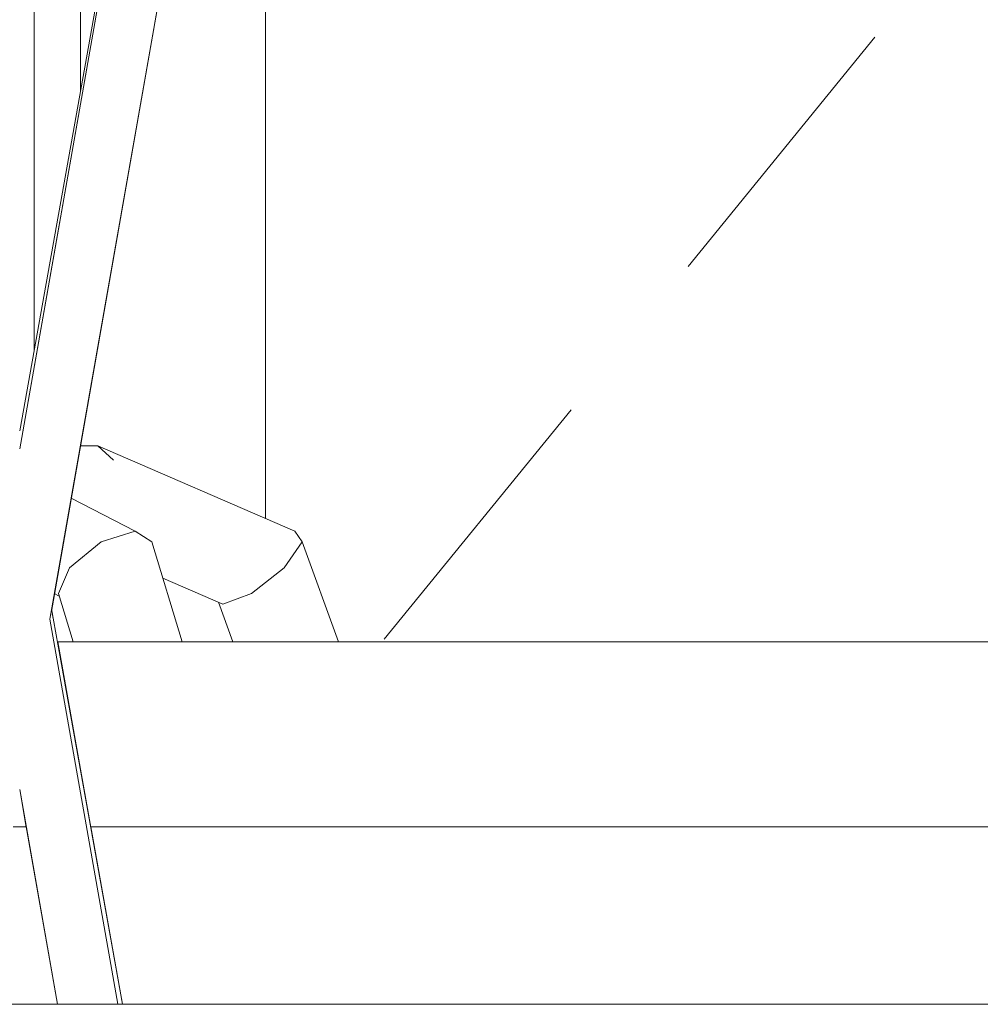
# Model space of a CAD drawing. Header units: millimetres. Extents: x -30280 to 309309, y -17460 to 4378.
# Tile 534 of 656: x 150929 to 151189, y -14920 to -14654. Entities that reach past the tile are written whole.
import ezdxf

# ---------------------------------------------------------------- set-up
doc = ezdxf.new("R2010")
doc.units = ezdxf.units.MM
doc.header["$MEASUREMENT"] = 0
doc.linetypes.add('Wipeout_Contour', pattern=[1000, 0, -1000])
doc.layers.add('P1_PLANTA PRIMERA_4_12_FAÇ_Façana', color=7, linetype='Continuous')
doc.layers.add('P1_PLANTA PRIMERA_4_Nuevo_09_EI_Mobiliari general', color=7, linetype='Continuous')
for name, color, linetype, lineweight in [('P1_PLANTA PRIMERA_4_12_FAÇ_Façana_Pluma_Nº__1', 7, 'Continuous', 5), ('P1_PLANTA PRIMERA_4_12_FAÇ_Façana_Pluma_Nº__47', 7, 'Continuous', 20), ('P1_PLANTA PRIMERA_4_Nuevo_09_EI_Mobiliari general_Pluma_Nº__1', 7, 'Continuous', 5), ('P1_PLANTA PRIMERA_4_Nuevo_14_PAV_Soft Light Grey 0554_Pluma_Nº__29', 7, 'Continuous', 20)]:
    doc.layers.add(name, color=color, linetype=linetype, lineweight=lineweight)
doc.layers.add('P1_PLANTA PRIMERA_4_12_FAÇ_Façana_Pluma_Nº__3', color=7, linetype='Continuous', lineweight=5, true_color=0xa4a4a4)
doc.layers.add('P1_PLANTA PRIMERA_4_Nuevo_08_E_Envans secs_Pluma_Nº__3', color=7, linetype='Continuous', lineweight=5, true_color=0xa4a4a4)

msp = doc.modelspace()

# ---------------------------------------------------------------- wipeouts: each hides what was drawn before it
at = {"color": 254, "linetype": 'Wipeout_Contour', "lineweight": 0, "ltscale": 4556497.205425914}
msp.add_wipeout([(151882.62, -14022.05), (150782.62, -14022.05), (150782.62, -14023.89), (150890.29, -14023.89), (150903.86, -14450), (150903.93, -14505.56), (150882.33, -14505.56), (150886.26, -14527.86), (150886.9, -14530.19), (150928.93, -14764.93), (150970.96, -14530.19), (150971.59, -14527.86), (150975.53, -14505.56), (150953.93, -14505.56), (150953.93, -14450), (150967.57, -14023.89), (151390.29, -14023.89), (151403.86, -14450), (151403.93, -14505.56), (151382.33, -14505.56), (151386.26, -14527.86), (151386.9, -14530.19), (151428.93, -14764.93), (151470.96, -14530.19), (151471.59, -14527.86), (151475.53, -14505.56), (151453.93, -14505.56), (151453.93, -14450), (151467.57, -14023.89), (151882.62, -14023.89)], dxfattribs=at).dxf.layer = 'P1_PLANTA PRIMERA_4_12_FAÇ_Façana'
at = {"color": 254, "linetype": 'Wipeout_Contour', "lineweight": 0, "ltscale": 606648.953236}
msp.add_wipeout([(150918.69, -14920.05), (150939.17, -14920.05), (150930.71, -14872.05), (150927.15, -14872.05)], dxfattribs=at).dxf.layer = 'P1_PLANTA PRIMERA_4_12_FAÇ_Façana'
at = {"color": 254, "linetype": 'Wipeout_Contour', "lineweight": 0, "ltscale": 607644.132822}
msp.add_wipeout([(151409.75, -14872.05), (150948.11, -14872.05), (150956.7, -14920.05), (151401.16, -14920.05)], dxfattribs=at).dxf.layer = 'P1_PLANTA PRIMERA_4_12_FAÇ_Façana'

# ---------------------------------------------------------------- next in the draw order: wipeouts: each hides what was drawn before it
at = {"color": 254, "linetype": 'Wipeout_Contour', "lineweight": 0, "ltscale": 607624.945926}
msp.add_wipeout([(151418.7, -14822.05), (150939.16, -14822.05), (150948.11, -14872.05), (151409.75, -14872.05)], dxfattribs=at).dxf.layer = 'P1_PLANTA PRIMERA_4_12_FAÇ_Façana'
at = {"color": 254, "linetype": 'Wipeout_Contour', "lineweight": 0, "ltscale": 454978.70343}
msp.add_wipeout([(150927.15, -14872.05), (150930.71, -14872.05), (150928.93, -14861.97)], dxfattribs=at).dxf.layer = 'P1_PLANTA PRIMERA_4_12_FAÇ_Façana'
at = {"color": 254, "linetype": 'Wipeout_Contour', "lineweight": 0, "ltscale": 454819.665147}
msp.add_wipeout([(150886.78, -14530.46), (150928.93, -14765.86), (150886.9, -14530.19)], dxfattribs=at).dxf.layer = 'P1_PLANTA PRIMERA_4_Nuevo_09_EI_Mobiliari general'

# ---------------------------------------------------------------- next in the draw order: wipeouts: each hides what was drawn before it
at = {"color": 254, "linetype": 'Wipeout_Contour', "lineweight": 0, "ltscale": 3493235.547410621}
msp.add_wipeout([(150937.55, -14813.08), (150939.16, -14822.05), (151418.7, -14822.05), (151420.31, -14813.08), (151370.49, -14530.51), (151369.17, -14527.56), (151367.51, -14525.23), (151365.39, -14523.15), (151362.94, -14521.46), (151360.22, -14520.22), (151357.33, -14519.47), (151354.35, -14519.22), (151185.44, -14519.66), (151178.93, -14519.68), (151172.42, -14519.7), (151003.5, -14519.2), (151000.52, -14519.47), (150997.63, -14520.22), (150994.92, -14521.46), (150992.47, -14523.15), (150990.35, -14525.23), (150988.69, -14527.56), (150987.48, -14530.11)], dxfattribs=at).dxf.layer = 'P1_PLANTA PRIMERA_4_12_FAÇ_Façana'
at = {"color": 254, "linetype": 'Wipeout_Contour', "lineweight": 0, "ltscale": 454918.87426}
msp.add_wipeout([(150928.93, -14768.14), (150909.4, -14659.08), (150928.93, -14769.82)], dxfattribs=at).dxf.layer = 'P1_PLANTA PRIMERA_4_Nuevo_09_EI_Mobiliari general'

# ---------------------------------------------------------------- next in the draw order: linework, layer by layer
at = {"layer": 'P1_PLANTA PRIMERA_4_Nuevo_08_E_Envans secs_Pluma_Nº__3', "color": 253, "linetype": 'Continuous', "lineweight": 5, "true_color": 0xa4a4a4}
for p, q in [((150995.38, -14788.69), (150995.38, -14521.25)), ((151109.6, -14720.48), (151160.13, -14658.45)), ((151027.49, -14821.26), (151078.02, -14759.24))]:
    msp.add_line(p, q, dxfattribs=at)
at = {"layer": 'P1_PLANTA PRIMERA_4_Nuevo_09_EI_Mobiliari general_Pluma_Nº__1', "color": 7, "linetype": 'Continuous', "lineweight": 5}
for p, q in [((151005.31, -14795), (151003.27, -14792.11)), ((151000.46, -14801.97), (151005.31, -14795)), ((151015.09, -14822.05), (151005.31, -14795))]:
    msp.add_line(p, q, dxfattribs=at)

# ---------------------------------------------------------------- next in the draw order: wipeouts: each hides what was drawn before it
at = {"color": 254, "linetype": 'Wipeout_Contour', "lineweight": 0, "ltscale": 606443.381446}
msp.add_wipeout([(150873.71, -14494.73), (150872.34, -14494.97), (150928.93, -14815.9), (150928.93, -14807.9)], dxfattribs=at).dxf.layer = 'P1_PLANTA PRIMERA_4_Nuevo_09_EI_Mobiliari general'
at = {"color": 254, "linetype": 'Wipeout_Contour', "lineweight": 0, "ltscale": 455017.315677}
msp.add_wipeout([(150937.47, -14813.55), (150937.26, -14814.69), (150956.13, -14920.05)], dxfattribs=at).dxf.layer = 'P1_PLANTA PRIMERA_4_Nuevo_09_EI_Mobiliari general'

# ---------------------------------------------------------------- next in the draw order: wipeouts: each hides what was drawn before it
at = {"color": 254, "linetype": 'Wipeout_Contour', "lineweight": 0, "ltscale": 606699.974155}
msp.add_wipeout([(150937.26, -14814.69), (150937.05, -14815.9), (150950.74, -14893.52), (150955.49, -14920.05)], dxfattribs=at).dxf.layer = 'P1_PLANTA PRIMERA_4_Nuevo_09_EI_Mobiliari general'

# ---------------------------------------------------------------- next in the draw order: wipeouts: each hides what was drawn before it
at = {"color": 254, "linetype": 'Wipeout_Contour', "lineweight": 0, "ltscale": 606677.320894}
msp.add_wipeout([(150928.93, -14815.9), (150947.29, -14920.05), (150948.71, -14920.05), (150930.34, -14815.9)], dxfattribs=at).dxf.layer = 'P1_PLANTA PRIMERA_4_Nuevo_09_EI_Mobiliari general'

# ---------------------------------------------------------------- next in the draw order: wipeouts: each hides what was drawn before it
at = {"color": 254, "linetype": 'Wipeout_Contour', "lineweight": 0, "ltscale": 606440.10866}
msp.add_wipeout([(150872.34, -14494.97), (150870.97, -14495.22), (150927.52, -14815.9), (150928.93, -14815.9)], dxfattribs=at).dxf.layer = 'P1_PLANTA PRIMERA_4_Nuevo_09_EI_Mobiliari general'

# ---------------------------------------------------------------- next in the draw order: wipeouts: each hides what was drawn before it
at = {"color": 254, "linetype": 'Wipeout_Contour', "lineweight": 0, "ltscale": 454874.302529}
msp.add_wipeout([(150880.1, -14493.61), (150928.93, -14772.6), (150928.93, -14770.52)], dxfattribs=at).dxf.layer = 'P1_PLANTA PRIMERA_4_Nuevo_09_EI_Mobiliari general'
at = {"color": 254, "linetype": 'Wipeout_Contour', "lineweight": 0, "ltscale": 606673.975216}
msp.add_wipeout([(150928.93, -14823.9), (150945.88, -14920.05), (150947.29, -14920.05), (150928.93, -14815.9)], dxfattribs=at).dxf.layer = 'P1_PLANTA PRIMERA_4_Nuevo_09_EI_Mobiliari general'

# ---------------------------------------------------------------- next in the draw order: wipeouts: each hides what was drawn before it
at = {"color": 254, "linetype": 'Wipeout_Contour', "lineweight": 0, "ltscale": 454874.698549}
msp.add_wipeout([(150928.93, -14776), (150879.16, -14493.77), (150928.93, -14780.6)], dxfattribs=at).dxf.layer = 'P1_PLANTA PRIMERA_4_Nuevo_09_EI_Mobiliari general'
at = {"color": 254, "linetype": 'Wipeout_Contour', "lineweight": 0, "ltscale": 606672.754732}
msp.add_wipeout([(150928.93, -14831.65), (150944.52, -14920.05), (150945.88, -14920.05), (150928.93, -14823.9)], dxfattribs=at).dxf.layer = 'P1_PLANTA PRIMERA_4_Nuevo_09_EI_Mobiliari general'

# ---------------------------------------------------------------- next in the draw order: wipeouts: each hides what was drawn before it
at = {"color": 254, "linetype": 'Wipeout_Contour', "lineweight": 0, "ltscale": 606444.479858}
msp.add_wipeout([(150875.04, -14494.5), (150873.71, -14494.73), (150928.93, -14807.9), (150928.93, -14800.14)], dxfattribs=at).dxf.layer = 'P1_PLANTA PRIMERA_4_Nuevo_09_EI_Mobiliari general'
at = {"color": 254, "linetype": 'Wipeout_Contour', "lineweight": 0, "ltscale": 606671.588696}
msp.add_wipeout([(150928.93, -14838.93), (150943.23, -14920.05), (150944.52, -14920.05), (150928.93, -14831.65)], dxfattribs=at).dxf.layer = 'P1_PLANTA PRIMERA_4_Nuevo_09_EI_Mobiliari general'

# ---------------------------------------------------------------- next in the draw order: wipeouts: each hides what was drawn before it
at = {"color": 254, "linetype": 'Wipeout_Contour', "lineweight": 0, "ltscale": 454968.18337}
msp.add_wipeout([(150928.93, -14765.86), (150971.08, -14530.46), (150928.93, -14764.93)], dxfattribs=at).dxf.layer = 'P1_PLANTA PRIMERA_4_Nuevo_09_EI_Mobiliari general'
at = {"color": 254, "linetype": 'Wipeout_Contour', "lineweight": 0, "ltscale": 606670.511688}
msp.add_wipeout([(150928.93, -14838.93), (150928.93, -14845.51), (150942.07, -14920.05), (150943.23, -14920.05)], dxfattribs=at).dxf.layer = 'P1_PLANTA PRIMERA_4_Nuevo_09_EI_Mobiliari general'

# ---------------------------------------------------------------- next in the draw order: wipeouts: each hides what was drawn before it
at = {"color": 254, "linetype": 'Wipeout_Contour', "lineweight": 0, "ltscale": 758295.347724}
msp.add_wipeout([(150971.08, -14530.46), (150928.93, -14765.86), (150928.93, -14768.14), (150948.46, -14659.08), (150971.13, -14530.5)], dxfattribs=at).dxf.layer = 'P1_PLANTA PRIMERA_4_Nuevo_09_EI_Mobiliari general'
at = {"color": 254, "linetype": 'Wipeout_Contour', "lineweight": 0, "ltscale": 606669.555366}
msp.add_wipeout([(150928.93, -14851.19), (150941.07, -14920.05), (150942.07, -14920.05), (150928.93, -14845.51)], dxfattribs=at).dxf.layer = 'P1_PLANTA PRIMERA_4_Nuevo_09_EI_Mobiliari general'

# ---------------------------------------------------------------- next in the draw order: wipeouts: each hides what was drawn before it
at = {"color": 254, "linetype": 'Wipeout_Contour', "lineweight": 0, "ltscale": 454958.742801}
msp.add_wipeout([(150928.93, -14768.14), (150928.93, -14769.82), (150948.46, -14659.08)], dxfattribs=at).dxf.layer = 'P1_PLANTA PRIMERA_4_Nuevo_09_EI_Mobiliari general'
at = {"color": 254, "linetype": 'Wipeout_Contour', "lineweight": 0, "ltscale": 454992.45009}
msp.add_wipeout([(150928.93, -14851.19), (150928.93, -14855.79), (150940.26, -14920.05)], dxfattribs=at).dxf.layer = 'P1_PLANTA PRIMERA_4_Nuevo_09_EI_Mobiliari general'

# ---------------------------------------------------------------- next in the draw order: wipeouts: each hides what was drawn before it
at = {"color": 254, "linetype": 'Wipeout_Contour', "lineweight": 0, "ltscale": 454992.636801}
msp.add_wipeout([(150928.93, -14855.79), (150928.93, -14859.19), (150939.66, -14920.05)], dxfattribs=at).dxf.layer = 'P1_PLANTA PRIMERA_4_Nuevo_09_EI_Mobiliari general'

# ---------------------------------------------------------------- next in the draw order: wipeouts: each hides what was drawn before it
at = {"color": 254, "linetype": 'Wipeout_Contour', "lineweight": 0, "ltscale": 454992.8064}
msp.add_wipeout([(150928.93, -14861.27), (150939.29, -14920.05), (150928.93, -14859.19)], dxfattribs=at).dxf.layer = 'P1_PLANTA PRIMERA_4_Nuevo_09_EI_Mobiliari general'

# ---------------------------------------------------------------- next in the draw order: wipeouts: each hides what was drawn before it
at = {"color": 254, "linetype": 'Wipeout_Contour', "lineweight": 0, "ltscale": 606598.599545}
msp.add_wipeout([(150927.52, -14815.9), (150909.15, -14920.05), (150910.56, -14920.05), (150928.93, -14815.9)], dxfattribs=at).dxf.layer = 'P1_PLANTA PRIMERA_4_Nuevo_09_EI_Mobiliari general'
at = {"color": 254, "linetype": 'Wipeout_Contour', "lineweight": 0, "ltscale": 455015.224924}
msp.add_wipeout([(150936.56, -14815.9), (150954.93, -14920.05), (150936.93, -14815.9)], dxfattribs=at).dxf.layer = 'P1_PLANTA PRIMERA_4_Nuevo_09_EI_Mobiliari general'

# ---------------------------------------------------------------- next in the draw order: wipeouts: each hides what was drawn before it
at = {"color": 254, "linetype": 'Wipeout_Contour', "lineweight": 0, "ltscale": 455013.656533}
msp.add_wipeout([(150935.96, -14815.9), (150954.33, -14920.05), (150936.56, -14815.9)], dxfattribs=at).dxf.layer = 'P1_PLANTA PRIMERA_4_Nuevo_09_EI_Mobiliari general'

# ---------------------------------------------------------------- next in the draw order: wipeouts: each hides what was drawn before it
at = {"color": 254, "linetype": 'Wipeout_Contour', "lineweight": 0, "ltscale": 455011.432822}
msp.add_wipeout([(150935.15, -14815.9), (150953.52, -14920.05), (150935.96, -14815.9)], dxfattribs=at).dxf.layer = 'P1_PLANTA PRIMERA_4_Nuevo_09_EI_Mobiliari general'

# ---------------------------------------------------------------- next in the draw order: wipeouts: each hides what was drawn before it
at = {"color": 254, "linetype": 'Wipeout_Contour', "lineweight": 0, "ltscale": 606697.292056}
msp.add_wipeout([(150934.15, -14815.9), (150952.52, -14920.05), (150953.52, -14920.05), (150935.15, -14815.9)], dxfattribs=at).dxf.layer = 'P1_PLANTA PRIMERA_4_Nuevo_09_EI_Mobiliari general'

# ---------------------------------------------------------------- next in the draw order: wipeouts: each hides what was drawn before it
at = {"color": 254, "linetype": 'Wipeout_Contour', "lineweight": 0, "ltscale": 606692.9905}
msp.add_wipeout([(150932.99, -14815.9), (150951.36, -14920.05), (150952.52, -14920.05), (150934.15, -14815.9)], dxfattribs=at).dxf.layer = 'P1_PLANTA PRIMERA_4_Nuevo_09_EI_Mobiliari general'

# ---------------------------------------------------------------- next in the draw order: wipeouts: each hides what was drawn before it
at = {"color": 254, "linetype": 'Wipeout_Contour', "lineweight": 0, "ltscale": 606688.127507}
msp.add_wipeout([(150931.71, -14815.9), (150950.07, -14920.05), (150951.36, -14920.05), (150932.99, -14815.9)], dxfattribs=at).dxf.layer = 'P1_PLANTA PRIMERA_4_Nuevo_09_EI_Mobiliari general'

# ---------------------------------------------------------------- next in the draw order: wipeouts: each hides what was drawn before it
at = {"color": 254, "linetype": 'Wipeout_Contour', "lineweight": 0, "ltscale": 606682.850865}
msp.add_wipeout([(150930.34, -14815.9), (150948.71, -14920.05), (150950.07, -14920.05), (150931.71, -14815.9)], dxfattribs=at).dxf.layer = 'P1_PLANTA PRIMERA_4_Nuevo_09_EI_Mobiliari general'

# ---------------------------------------------------------------- next in the draw order: linework, layer by layer
at = {"layer": 'P1_PLANTA PRIMERA_4_12_FAÇ_Façana_Pluma_Nº__1', "color": 7, "linetype": 'Continuous', "lineweight": 5}
msp.add_line((151418.7, -14822.05), (150939.16, -14822.05), dxfattribs=at)
at = {"layer": 'P1_PLANTA PRIMERA_4_12_FAÇ_Façana_Pluma_Nº__47', "color": 7, "linetype": 'Continuous', "lineweight": 20}
msp.add_line((151409.75, -14872.05), (150948.11, -14872.05), dxfattribs=at)

# ---------------------------------------------------------------- next in the draw order: wipeouts: each hides what was drawn before it
at = {"color": 254, "linetype": 'Wipeout_Contour', "lineweight": 0, "ltscale": 606666.017558}
msp.add_wipeout([(150928.93, -14815.9), (150985.52, -14494.97), (150984.15, -14494.73), (150928.93, -14807.9)], dxfattribs=at).dxf.layer = 'P1_PLANTA PRIMERA_4_Nuevo_09_EI_Mobiliari general'

# ---------------------------------------------------------------- next in the draw order: wipeouts: each hides what was drawn before it
at = {"color": 254, "linetype": 'Wipeout_Contour', "lineweight": 0, "ltscale": 606670.950135}
msp.add_wipeout([(150930.34, -14815.9), (150986.88, -14495.22), (150985.52, -14494.97), (150928.93, -14815.9)], dxfattribs=at).dxf.layer = 'P1_PLANTA PRIMERA_4_Nuevo_09_EI_Mobiliari general'

# ---------------------------------------------------------------- next in the draw order: wipeouts: each hides what was drawn before it
at = {"color": 254, "linetype": 'Wipeout_Contour', "lineweight": 0, "ltscale": 606676.442901}
msp.add_wipeout([(150930.34, -14815.9), (150931.71, -14815.9), (150988.21, -14495.45), (150986.88, -14495.22)], dxfattribs=at).dxf.layer = 'P1_PLANTA PRIMERA_4_Nuevo_09_EI_Mobiliari general'
at = {"color": 254, "linetype": 'Wipeout_Contour', "lineweight": 0, "ltscale": 606603.523835}
msp.add_wipeout([(150928.93, -14815.9), (150910.56, -14920.05), (150911.97, -14920.05), (150928.93, -14823.9)], dxfattribs=at).dxf.layer = 'P1_PLANTA PRIMERA_4_Nuevo_09_EI_Mobiliari general'

# ---------------------------------------------------------------- next in the draw order: wipeouts: each hides what was drawn before it
at = {"color": 254, "linetype": 'Wipeout_Contour', "lineweight": 0, "ltscale": 606681.684052}
msp.add_wipeout([(150931.71, -14815.9), (150932.99, -14815.9), (150989.46, -14495.67), (150988.21, -14495.45)], dxfattribs=at).dxf.layer = 'P1_PLANTA PRIMERA_4_Nuevo_09_EI_Mobiliari general'
at = {"color": 254, "linetype": 'Wipeout_Contour', "lineweight": 0, "ltscale": 606607.825445}
msp.add_wipeout([(150928.93, -14823.9), (150911.97, -14920.05), (150913.34, -14920.05), (150928.93, -14831.65)], dxfattribs=at).dxf.layer = 'P1_PLANTA PRIMERA_4_Nuevo_09_EI_Mobiliari general'

# ---------------------------------------------------------------- next in the draw order: wipeouts: each hides what was drawn before it
at = {"color": 254, "linetype": 'Wipeout_Contour', "lineweight": 0, "ltscale": 606686.514352}
msp.add_wipeout([(150934.15, -14815.9), (150990.58, -14495.87), (150989.46, -14495.67), (150932.99, -14815.9)], dxfattribs=at).dxf.layer = 'P1_PLANTA PRIMERA_4_Nuevo_09_EI_Mobiliari general'
at = {"color": 254, "linetype": 'Wipeout_Contour', "lineweight": 0, "ltscale": 606611.932559}
msp.add_wipeout([(150928.93, -14831.65), (150913.34, -14920.05), (150914.63, -14920.05), (150928.93, -14838.93)], dxfattribs=at).dxf.layer = 'P1_PLANTA PRIMERA_4_Nuevo_09_EI_Mobiliari general'

# ---------------------------------------------------------------- next in the draw order: wipeouts: each hides what was drawn before it
at = {"color": 254, "linetype": 'Wipeout_Contour', "lineweight": 0, "ltscale": 455006.492809}
msp.add_wipeout([(150934.15, -14815.9), (150935.15, -14815.9), (150991.55, -14496.04)], dxfattribs=at).dxf.layer = 'P1_PLANTA PRIMERA_4_Nuevo_09_EI_Mobiliari general'
at = {"color": 254, "linetype": 'Wipeout_Contour', "lineweight": 0, "ltscale": 606615.720836}
msp.add_wipeout([(150928.93, -14838.93), (150914.63, -14920.05), (150915.79, -14920.05), (150928.93, -14845.51)], dxfattribs=at).dxf.layer = 'P1_PLANTA PRIMERA_4_Nuevo_09_EI_Mobiliari general'

# ---------------------------------------------------------------- next in the draw order: wipeouts: each hides what was drawn before it
at = {"color": 254, "linetype": 'Wipeout_Contour', "lineweight": 0, "ltscale": 455009.098178}
msp.add_wipeout([(150935.96, -14815.9), (150992.34, -14496.18), (150935.15, -14815.9)], dxfattribs=at).dxf.layer = 'P1_PLANTA PRIMERA_4_Nuevo_09_EI_Mobiliari general'
at = {"color": 254, "linetype": 'Wipeout_Contour', "lineweight": 0, "ltscale": 454968.095578}
msp.add_wipeout([(150928.93, -14851.19), (150916.79, -14920.05), (150928.93, -14855.79)], dxfattribs=at).dxf.layer = 'P1_PLANTA PRIMERA_4_Nuevo_09_EI_Mobiliari general'

# ---------------------------------------------------------------- next in the draw order: wipeouts: each hides what was drawn before it
at = {"color": 254, "linetype": 'Wipeout_Contour', "lineweight": 0, "ltscale": 455011.093232}
msp.add_wipeout([(150936.56, -14815.9), (150992.92, -14496.28), (150935.96, -14815.9)], dxfattribs=at).dxf.layer = 'P1_PLANTA PRIMERA_4_Nuevo_09_EI_Mobiliari general'
at = {"color": 254, "linetype": 'Wipeout_Contour', "lineweight": 0, "ltscale": 454969.686056}
msp.add_wipeout([(150928.93, -14855.79), (150917.6, -14920.05), (150928.93, -14859.19)], dxfattribs=at).dxf.layer = 'P1_PLANTA PRIMERA_4_Nuevo_09_EI_Mobiliari general'

# ---------------------------------------------------------------- next in the draw order: linework, layer by layer
at = {"layer": 'P1_PLANTA PRIMERA_4_Nuevo_09_EI_Mobiliari general_Pluma_Nº__1', "color": 7, "linetype": 'Continuous', "lineweight": 5}
for p, q in [((150991.57, -14808.94), (151000.46, -14801.97)), ((150986.52, -14822.05), (150982.64, -14811.31)), ((150956.7, -14920.05), (150937.55, -14813.08)), ((150955.42, -14920.05), (150937.05, -14815.9))]:
    msp.add_line(p, q, dxfattribs=at)

# ---------------------------------------------------------------- next in the draw order: wipeouts: each hides what was drawn before it
at = {"color": 254, "linetype": 'Wipeout_Contour', "lineweight": 0, "ltscale": 454972.867133}
msp.add_wipeout([(150928.93, -14772.6), (150978.11, -14493.67), (150928.93, -14770.52)], dxfattribs=at).dxf.layer = 'P1_PLANTA PRIMERA_4_Nuevo_09_EI_Mobiliari general'
at = {"color": 254, "linetype": 'Wipeout_Contour', "lineweight": 0, "ltscale": 454970.815893}
msp.add_wipeout([(150918.2, -14920.05), (150928.93, -14861.27), (150928.93, -14859.19)], dxfattribs=at).dxf.layer = 'P1_PLANTA PRIMERA_4_Nuevo_09_EI_Mobiliari general'

# ---------------------------------------------------------------- next in the draw order: linework, layer by layer
at = {"layer": 'P1_PLANTA PRIMERA_4_12_FAÇ_Façana_Pluma_Nº__47', "color": 7, "linetype": 'Continuous', "lineweight": 20}
msp.add_line((150930.71, -14872.05), (150927.15, -14872.05), dxfattribs=at)
at = {"layer": 'P1_PLANTA PRIMERA_4_Nuevo_09_EI_Mobiliari general_Pluma_Nº__1', "color": 7, "linetype": 'Continuous', "lineweight": 5}
msp.add_line((150939.17, -14920.05), (150928.93, -14861.97), dxfattribs=at)
at = {"layer": 'P1_PLANTA PRIMERA_4_Nuevo_14_PAV_Soft Light Grey 0554_Pluma_Nº__29', "color": 7, "linetype": 'Continuous', "lineweight": 20}
msp.add_line((151941.36, -14920.05), (146255.12, -14920.05), dxfattribs=at)

# ---------------------------------------------------------------- next in the draw order: wipeouts: each hides what was drawn before it
at = {"color": 254, "linetype": 'Wipeout_Contour', "lineweight": 0, "ltscale": 454973.987293}
msp.add_wipeout([(150928.93, -14772.6), (150928.93, -14776), (150978.69, -14493.77)], dxfattribs=at).dxf.layer = 'P1_PLANTA PRIMERA_4_Nuevo_09_EI_Mobiliari general'

# ---------------------------------------------------------------- next in the draw order: wipeouts: each hides what was drawn before it
at = {"color": 254, "linetype": 'Wipeout_Contour', "lineweight": 0, "ltscale": 454975.563771}
msp.add_wipeout([(150928.93, -14776), (150928.93, -14780.6), (150979.48, -14493.91)], dxfattribs=at).dxf.layer = 'P1_PLANTA PRIMERA_4_Nuevo_09_EI_Mobiliari general'

# ---------------------------------------------------------------- next in the draw order: wipeouts: each hides what was drawn before it
at = {"color": 254, "linetype": 'Wipeout_Contour', "lineweight": 0, "ltscale": 454977.548865}
msp.add_wipeout([(150928.93, -14780.6), (150928.93, -14786.28), (150980.45, -14494.08)], dxfattribs=at).dxf.layer = 'P1_PLANTA PRIMERA_4_Nuevo_09_EI_Mobiliari general'

# ---------------------------------------------------------------- next in the draw order: wipeouts: each hides what was drawn before it
at = {"color": 254, "linetype": 'Wipeout_Contour', "lineweight": 0, "ltscale": 606653.928446}
msp.add_wipeout([(150928.93, -14786.28), (150928.93, -14792.86), (150981.58, -14494.28), (150980.45, -14494.08)], dxfattribs=at).dxf.layer = 'P1_PLANTA PRIMERA_4_Nuevo_09_EI_Mobiliari general'

# ---------------------------------------------------------------- next in the draw order: wipeouts: each hides what was drawn before it
at = {"color": 254, "linetype": 'Wipeout_Contour', "lineweight": 0, "ltscale": 606657.680319}
msp.add_wipeout([(150928.93, -14800.14), (150982.82, -14494.5), (150981.58, -14494.28), (150928.93, -14792.86)], dxfattribs=at).dxf.layer = 'P1_PLANTA PRIMERA_4_Nuevo_09_EI_Mobiliari general'

# ---------------------------------------------------------------- next in the draw order: wipeouts: each hides what was drawn before it
at = {"color": 254, "linetype": 'Wipeout_Contour', "lineweight": 0, "ltscale": 606661.751191}
msp.add_wipeout([(150928.93, -14807.9), (150984.15, -14494.73), (150982.82, -14494.5), (150928.93, -14800.14)], dxfattribs=at).dxf.layer = 'P1_PLANTA PRIMERA_4_Nuevo_09_EI_Mobiliari general'

# ---------------------------------------------------------------- next in the draw order: linework, layer by layer
at = {"layer": 'P1_PLANTA PRIMERA_4_12_FAÇ_Façana_Pluma_Nº__3', "color": 253, "linetype": 'Continuous', "lineweight": 5, "true_color": 0xa4a4a4}
msp.add_line((150932.8, -14022.05), (150932.8, -14743.33), dxfattribs=at)
at = {"layer": 'P1_PLANTA PRIMERA_4_Nuevo_08_E_Envans secs_Pluma_Nº__3', "color": 253, "linetype": 'Continuous', "lineweight": 5, "true_color": 0xa4a4a4}
for p, q in [((150945.38, -14492.05), (150945.38, -14673.04)), ((150945.38, -14768.66), (150945.38, -14769.05))]:
    msp.add_line(p, q, dxfattribs=at)
at = {"layer": 'P1_PLANTA PRIMERA_4_Nuevo_09_EI_Mobiliari general_Pluma_Nº__1', "color": 7, "linetype": 'Continuous', "lineweight": 5}
for p, q in [((150928.93, -14769.82), (150977.64, -14493.58)), ((150937.05, -14815.9), (150993.39, -14496.36)), ((150928.93, -14764.93), (150970.96, -14530.19)), ((150950.07, -14769.05), (150945.31, -14769.05)), ((150954.24, -14772.86), (150950.07, -14769.05)), ((151003.27, -14792.11), (150950.07, -14769.05)), ((150960.18, -14792.11), (150942.83, -14783.14)), ((150950.95, -14795), (150960.18, -14792.11)), ((150960.18, -14792.11), (150964.64, -14795)), ((150942.35, -14801.97), (150950.95, -14795)), ((150972.83, -14822.05), (150964.64, -14795)), ((150939.42, -14808.94), (150942.35, -14801.97)), ((150983.83, -14811.83), (150967.6, -14804.79)), ((150939.63, -14809.63), (150938.28, -14808.93)), ((150943.39, -14822.05), (150939.42, -14808.94)), ((150983.83, -14811.83), (150991.57, -14808.94))]:
    msp.add_line(p, q, dxfattribs=at)

doc.saveas('drawing.dxf')
